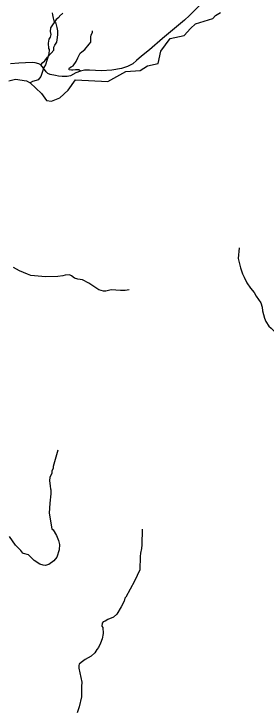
# Model space of a CAD drawing. Extents: x 1248089 to 1457196, y 820910 to 988753.
# Drawn here: x 1332499 to 1336533, y 917610 to 928641 of the extents above; entities that cross this region are included whole.
import ezdxf

# ---------------------------------------------------------------- set-up
doc = ezdxf.new("R2010")
doc.units = 0
for name, color, linetype in [('Exist Hydrographic Creek Single Shore', 7, 'Continuous'), ('Exist Hydrographic Misc Water Feature', 7, 'Continuous'), ('Exist Road Non-System Type 51', 7, 'Continuous'), ('Exist Road Secondary Type 51 Attributed', 7, 'Continuous')]:
    doc.layers.add(name, color=color, linetype=linetype)

msp = doc.modelspace()

# ---------------------------------------------------------------- linework, layer by layer
at = {"layer": 'Exist Hydrographic Creek Single Shore'}
msp.add_lwpolyline([(1332420, 927573), (1332529, 927597), (1332703, 927574), (1332762, 927542), (1332942, 927368), (1333024, 927259), (1333104, 927247), (1333233, 927302), (1333370, 927425), (1333485, 927590), (1334004, 927561), (1334288, 927719), (1334520, 927735), (1334637, 927809), (1334809, 927847), (1334848, 928048), (1335000, 928248), (1335221, 928293), (1335324, 928408), (1335406, 928484), (1335679, 928566), (1335725, 928616), (1335805, 928661)], dxfattribs=at)
at = {"layer": 'Exist Hydrographic Misc Water Feature'}
for points in [[(1333284, 928654), (1333231, 928605), (1333218, 928585), (1333178, 928550), (1333084, 928415), (1333083, 928358), (1333090, 928309), (1333081, 928269), (1333060, 928235), (1333049, 928174), (1333055, 928090), (1333062, 928070), (1333061, 927998), (1333007, 927825), (1332982, 927785), (1332932, 927643), (1332887, 927590), (1332859, 927575), (1332798, 927559), (1332762, 927542)], [(1336099, 924907), (1336085, 924735), (1336121, 924586), (1336157, 924490), (1336180, 924437), (1336226, 924351), (1336280, 924266), (1336340, 924193), (1336375, 924136), (1336449, 924030), (1336469, 923961), (1336476, 923901), (1336505, 923785), (1336528, 923732), (1336576, 923655), (1336615, 923626), (1336654, 923584), (1336701, 923522), (1336730, 923453), (1336744, 923393), (1336750, 923315), (1336777, 923261), (1336788, 923225), (1336828, 923156)], [(1334345, 924236), (1334281, 924225), (1334205, 924225), (1334057, 924237), (1333973, 924217), (1333933, 924218), (1333861, 924235), (1333699, 924343), (1333595, 924395), (1333523, 924405), (1333471, 924422), (1333424, 924459), (1333392, 924478), (1333320, 924472), (1333284, 924460), (1333204, 924451), (1333007, 924445), (1332772, 924468), (1332720, 924486), (1332593, 924542), (1332496, 924595)], [(1333204, 921678), (1333127, 921418), (1333127, 921394), (1333106, 921342), (1333105, 921314), (1333077, 921245), (1333068, 921193), (1333078, 921103), (1333085, 921064), (1333093, 921048), (1333093, 920980), (1333074, 920835), (1333064, 920675), (1333108, 920425), (1333128, 920409), (1333182, 920315), (1333214, 920235), (1333229, 920175), (1333227, 920090), (1333186, 919971), (1333140, 919914), (1333059, 919857), (1333003, 919841), (1332967, 919842), (1332915, 919862), (1332824, 919919), (1332736, 920010), (1332653, 920028), (1332645, 920034), (1332614, 920079), (1332528, 920165), (1332433, 920299)], [(1334553, 920416), (1334545, 920168), (1334540, 920108), (1334526, 920038), (1334521, 919981), (1334514, 919767), (1334428, 919586), (1334288, 919331), (1334275, 919316), (1334262, 919272), (1334214, 919177), (1334147, 919061), (1334094, 919013), (1334001, 918976), (1333959, 918951), (1333930, 918940), (1333910, 918916), (1333909, 918868), (1333920, 918851), (1333926, 918752), (1333910, 918667), (1333884, 918598), (1333851, 918531), (1333826, 918499), (1333797, 918444), (1333737, 918391), (1333640, 918341), (1333575, 918291), (1333546, 918262), (1333538, 918242), (1333537, 918202), (1333586, 917976), (1333584, 917908)], [(1333584, 917908), (1333582, 917741), (1333545, 917583), (1333510, 917488)]]:
    msp.add_lwpolyline(points, dxfattribs=at)
at = {"layer": 'Exist Road Non-System Type 51'}
for points in [[(1332933, 927826), (1332962, 927864), (1332997, 927893), (1333040, 927950), (1333098, 928016), (1333137, 928063), (1333141, 928107), (1333153, 928142), (1333186, 928189), (1333192, 928228), (1333201, 928304), (1333203, 928372), (1333194, 928423), (1333174, 928487), (1333149, 928506), (1333133, 928574), (1333122, 928625), (1333119, 928658)], [(1333565, 927727), (1333537, 927745), (1333517, 927748), (1333483, 927745), (1333443, 927740), (1333421, 927743), (1333384, 927748), (1333378, 927758), (1333388, 927779), (1333418, 927795), (1333446, 927811), (1333495, 927878), (1333525, 927940), (1333540, 927971), (1333560, 928011), (1333588, 928034), (1333633, 928071), (1333706, 928155), (1333728, 928189), (1333728, 928219), (1333728, 928268), (1333734, 928305), (1333756, 928342), (1333757, 928369)]]:
    msp.add_lwpolyline(points, dxfattribs=at)
at = {"layer": 'Exist Road Secondary Type 51 Attributed'}
msp.add_lwpolyline([(1335487, 928797), (1335310, 928617), (1335227, 928542), (1334878, 928248), (1334667, 928067), (1334540, 927965), (1334463, 927898), (1334400, 927845), (1334316, 927800), (1334221, 927768), (1334068, 927743), (1333902, 927732), (1333711, 927743), (1333627, 927743), (1333565, 927727), (1333493, 927702), (1333405, 927650), (1333350, 927641), (1333271, 927641), (1333216, 927647), (1333164, 927659), (1333078, 927673), (1333044, 927688), (1333017, 927715), (1332973, 927774), (1332933, 927826), (1332899, 927843), (1332840, 927861), (1332791, 927865), (1332582, 927853), (1332447, 927845)], dxfattribs=at)

doc.saveas('drawing.dxf')
